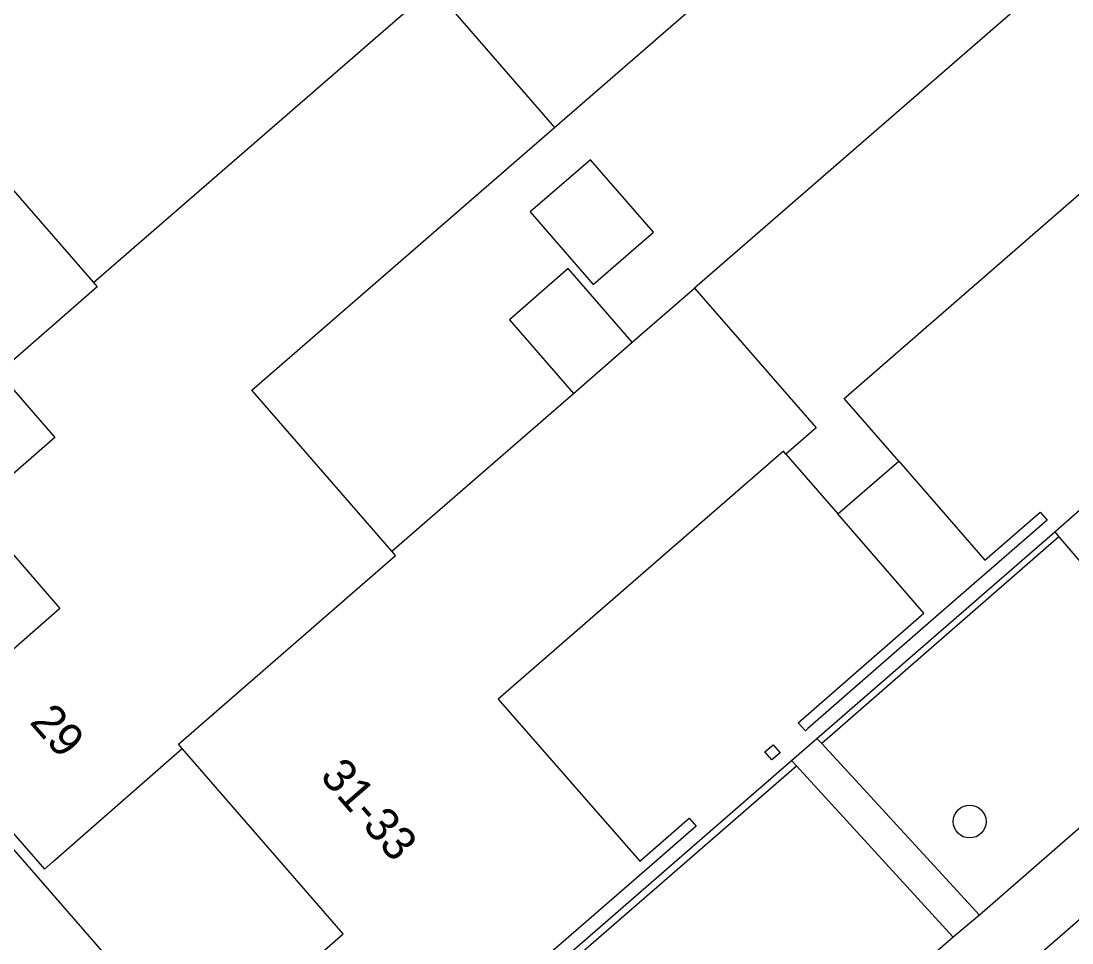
# Model space of a CAD drawing. Extents: x 155888 to 156864, y 383882 to 384671.
# Drawn here: x 156165.47 to 156196.77, y 384027.85 to 384055.31 of the extents above; entities that cross this region are included whole.
import ezdxf

# ---------------------------------------------------------------- set-up
doc = ezdxf.new("R2010")
doc.units = 0
for name, color, linetype in [('IMGEO_Boom', 7, 'Continuous'), ('IMGEO_Haag', 7, 'Continuous'), ('IMGEO_Pand', 7, 'Continuous'), ('IMGEO_Pand_nummerreeks', 7, 'Continuous'), ('IMGEO_Voetpad_open', 7, 'Continuous')]:
    doc.layers.add(name, color=color, linetype=linetype)

msp = doc.modelspace()

# ---------------------------------------------------------------- linework, layer by layer
at = {"layer": 'IMGEO_Boom'}
msp.add_circle((156193.723, 384031.47), 0.489, dxfattribs=at)
at = {"layer": 'IMGEO_Haag'}
for points in [[(156189.174, 384033.947), (156196.255, 384040.099)], [(156196.38, 384039.953), (156189.318, 384033.79)], [(156173.912, 384020.686), (156188.42, 384033.29)], [(156174.052, 384020.525), (156188.565, 384033.132)]]:
    msp.add_lwpolyline(points, dxfattribs=at)
at = {"layer": 'IMGEO_Pand'}
for points in [[(156181.355, 384052.142), (156191.442, 384060.906)], [(156191.609, 384042.203), (156189.987, 384044.07), (156199.023, 384051.921), (156203.206, 384047.106), (156201.586, 384045.695), (156201.795, 384045.453), (156203.416, 384046.865), (156213.037, 384055.23), (156207.926, 384061.073), (156203.833, 384057.493), (156201.409, 384060.281), (156201.212, 384060.507)], [(156167.627, 384047.518), (156177.743, 384056.308)], [(156177.743, 384056.308), (156181.355, 384052.142)], [(156195.607, 384056.113), (156185.53, 384047.356)], [(156164.447, 384053.419), (156164.565, 384053.283), (156163.455, 384052.319), (156167.627, 384047.518)], [(156176.516, 384039.524), (156172.35, 384044.318), (156181.355, 384052.142)], [(156182.515, 384047.46), (156184.306, 384049.017), (156182.427, 384051.18), (156180.635, 384049.624), (156182.515, 384047.46)], [(156183.672, 384045.742), (156181.766, 384047.936), (156180.016, 384046.414), (156181.922, 384044.221)], [(156167.627, 384047.518), (156167.739, 384047.389), (156164.8, 384044.835), (156166.476, 384042.909), (156164.044, 384040.794)], [(156183.672, 384045.742), (156185.53, 384047.356)], [(156185.53, 384047.356), (156189.149, 384043.19), (156188.251, 384042.409)], [(156181.922, 384044.221), (156183.672, 384045.742)], [(156176.516, 384039.524), (156181.922, 384044.221)], [(156188.251, 384042.409), (156188.175, 384042.496), (156179.682, 384035.117), (156183.896, 384030.289), (156185.366, 384031.573), (156185.576, 384031.331), (156184.107, 384030.048), (156178.026, 384024.77), (156173.899, 384021.187), (156170.967, 384024.543), (156171.221, 384024.765), (156175.071, 384028.129), (156170.276, 384033.644)], [(156188.251, 384042.409), (156189.797, 384040.629)], [(156191.609, 384042.203), (156194.171, 384039.253), (156195.818, 384040.684), (156196.027, 384040.442), (156192.569, 384037.438), (156188.906, 384034.239), (156188.83, 384034.173), (156188.62, 384034.414), (156192.359, 384037.679), (156189.797, 384040.629)], [(156189.797, 384040.629), (156191.609, 384042.203)], [(156164.044, 384040.794), (156166.63, 384037.811), (156162.786, 384034.448), (156162.528, 384034.222), (156166.174, 384030.055), (156166.428, 384030.277), (156170.276, 384033.644)], [(156170.276, 384033.644), (156170.161, 384033.776), (156176.627, 384039.396), (156176.516, 384039.524)], [(156188.077, 384033.515), (156187.836, 384033.305), (156187.626, 384033.547), (156187.867, 384033.757), (156188.077, 384033.515)]]:
    msp.add_lwpolyline(points, dxfattribs=at)
at = {"layer": 'IMGEO_Voetpad_open'}
for points in [[(156173.912, 384020.686), (156173.736, 384020.889), (156157.638, 384039.39), (156153.447, 384044.199), (156145.48, 384053.367), (156141.085, 384058.434)], [(156182.003, 384011.384), (156180.002, 384013.777), (156219.473, 384048.114), (156221.532, 384045.745)], [(156196.255, 384040.099), (156197.017, 384040.761)], [(156196.255, 384040.099), (156196.38, 384039.953)], [(156196.38, 384039.953), (156200.897, 384034.683)], [(156200.897, 384034.683), (156194.013, 384028.683)], [(156188.42, 384033.29), (156189.174, 384033.947)], [(156189.318, 384033.79), (156189.174, 384033.947)], [(156194.013, 384028.683), (156189.318, 384033.79)], [(156188.42, 384033.29), (156188.565, 384033.132)], [(156188.565, 384033.132), (156193.235, 384028.032)], [(156194.013, 384028.683), (156193.235, 384028.032)], [(156193.235, 384028.032), (156178.602, 384015.289)]]:
    msp.add_lwpolyline(points, dxfattribs=at)

# ---------------------------------------------------------------- texts
at = {"layer": 'IMGEO_Pand_nummerreeks'}
for s, rotation, p in [('29', 311.185, (156165.704, 384034.42)), ('31-33', 311.0064, (156174.347, 384032.803))]:
    msp.add_text(s, height=1, rotation=rotation, dxfattribs=at).set_placement(p)

doc.saveas('drawing.dxf')
